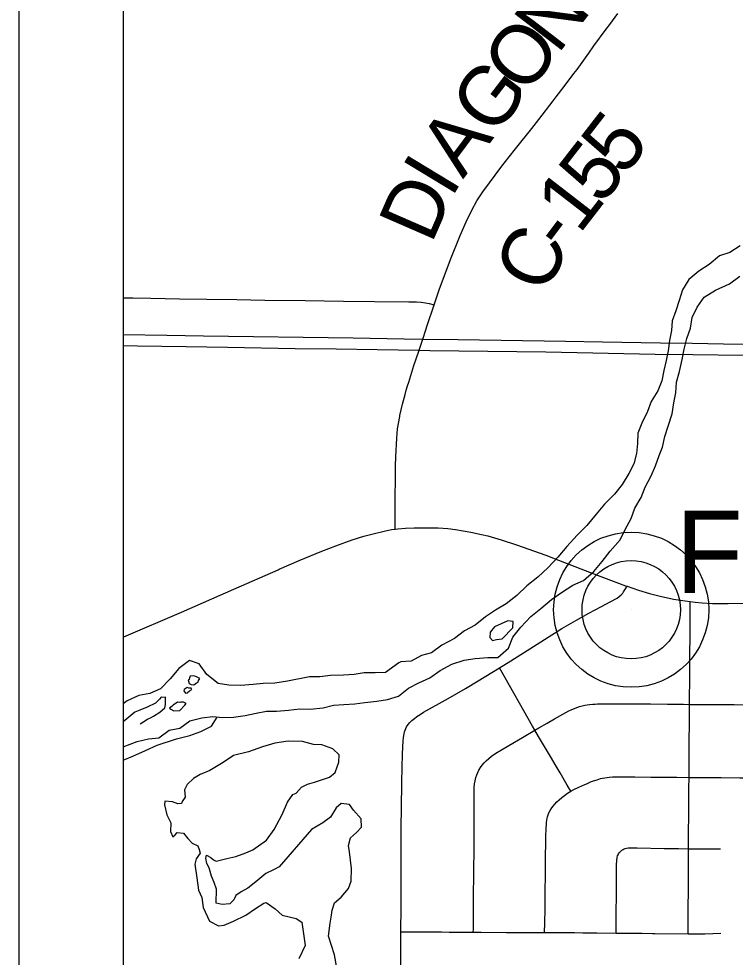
# Model space of a CAD drawing. Extents: x 0 to 34, y 0 to 22.
# Drawn here: x 23.344 to 24.031, y 18.181 to 19.081 of the extents above; entities that cross this region are included whole.
import ezdxf

# ---------------------------------------------------------------- set-up
doc = ezdxf.new("R2010")
doc.units = 0
for name, color, linetype in [('GM_X_Corporation', 7, 'Continuous'), ('GM_X_County_Road', 7, 'Continuous'), ('GM_X_County_Road_Text', 7, 'Continuous'), ('GM_X_Interstate_Route', 7, 'Continuous'), ('GM_X_Major_River', 7, 'Continuous'), ('GM_X_Minor_Lake', 7, 'Continuous'), ('GM_X_Minor_River', 7, 'Continuous'), ('GM_X_State_Route', 7, 'Continuous'), ('GM_X_Township_Road', 7, 'Continuous'), ('GM_X_Unincorporated', 7, 'Continuous'), ('GM_X_Unincorporated_Location', 7, 'Continuous'), ('GM_X_Unincorporated_Text', 7, 'Continuous'), ('SH_Data', 7, 'Continuous')]:
    doc.layers.add(name, color=color, linetype=linetype)

msp = doc.modelspace()

# ---------------------------------------------------------------- linework, layer by layer
at = {"layer": 'GM_X_Corporation'}
msp.add_lwpolyline([(28.77499, 16.67769), (28.75535, 18.17398), (28.75316, 18.52001), (28.75311, 18.53212), (28.758, 19.39506), (28.75059, 19.92386), (23.44381, 19.92386), (23.44381, 15.60337)], dxfattribs=at)
at = {"layer": 'GM_X_County_Road'}
for points in [[(23.74233, 18.80679), (23.74712, 18.82095), (23.75783, 18.85015), (23.76712, 18.87324), (23.77276, 18.88642), (23.77829, 18.89762), (23.78323, 18.9063), (23.78899, 18.91523), (23.80715, 18.93973), (23.81402, 18.94858), (23.8202, 18.95639), (23.8358, 18.97573), (23.84269, 18.98452), (23.85619, 19.00235), (23.85924, 19.0063), (23.86685, 19.01613), (23.87628, 19.02846), (23.87927, 19.03242), (23.89051, 19.04803), (23.89545, 19.05518), (23.90731, 19.07117), (23.91069, 19.07563), (23.91847, 19.0861)], [(23.7092, 18.69952), (23.70938, 18.70051), (23.71186, 18.71149), (23.71427, 18.72051), (23.71545, 18.72471), (23.71668, 18.72888), (23.71776, 18.73245), (23.7228, 18.74848), (23.72463, 18.75376), (23.72774, 18.76315), (23.73125, 18.77382), (23.73417, 18.78266), (23.73555, 18.78679), (23.74233, 18.80679)], [(23.70468, 18.59151), (23.70478, 18.6014), (23.70489, 18.61304), (23.70468, 18.6197), (23.70509, 18.6421), (23.70522, 18.65228), (23.70539, 18.66089), (23.70628, 18.6789), (23.70713, 18.68759), (23.7092, 18.69952)], [(23.59352, 18.55297), (23.61261, 18.56133), (23.63445, 18.57043), (23.64782, 18.57552), (23.66365, 18.58123), (23.67467, 18.58473), (23.68355, 18.58708), (23.69416, 18.58966), (23.70119, 18.59101), (23.70468, 18.59151)], [(23.44381, 18.48775), (23.44459, 18.48809), (23.49997, 18.5118), (23.55004, 18.53384), (23.59261, 18.55257), (23.59352, 18.55297)], [(23.71031, 18.20516), (23.71064, 18.2291), (23.71063, 18.24522), (23.71066, 18.26309), (23.71067, 18.28703), (23.71063, 18.30633), (23.71091, 18.3231), (23.71117, 18.34921), (23.71173, 18.37597), (23.71245, 18.38845), (23.71274, 18.39163), (23.7133, 18.39503), (23.71372, 18.39691), (23.71425, 18.39858), (23.7149, 18.40024), (23.71574, 18.4018), (23.71722, 18.40402)], [(23.71168, 17.95053), (23.71138, 17.96287), (23.7106, 18.00293), (23.71025, 18.02471), (23.71021, 18.05019), (23.71, 18.0676), (23.71001, 18.08066), (23.71043, 18.11048), (23.70993, 18.15008), (23.71024, 18.18557), (23.71031, 18.20516)]]:
    msp.add_lwpolyline(points, dxfattribs=at)
at = {"layer": 'GM_X_Interstate_Route'}
for points in [[(23.44381, 18.7782), (23.48588, 18.77751), (23.52108, 18.777), (23.66467, 18.77489), (23.71334, 18.77411), (23.73125, 18.77382), (23.76538, 18.77327), (23.86802, 18.77173), (23.90352, 18.77119), (23.95942, 18.77035), (23.98974, 18.76989), (24.01976, 18.7694), (24.07788, 18.76845)], [(23.44381, 18.76767), (23.45753, 18.76742), (23.50443, 18.76658), (23.54392, 18.76596), (23.60899, 18.76494), (23.64832, 18.76432), (23.68765, 18.76368), (23.72774, 18.76315), (23.73792, 18.76302), (23.84936, 18.76154), (23.95408, 18.7593), (23.99038, 18.75888), (24.03863, 18.75832)]]:
    msp.add_lwpolyline(points, dxfattribs=at)
at = {"layer": 'GM_X_Major_River'}
for p, q in [((23.80738, 18.4864), (23.81752, 18.49672)), ((23.51175, 18.44203), (23.51411, 18.44394)), ((23.50518, 18.43448), (23.50744, 18.4364)), ((23.49831, 18.41765), (23.50319, 18.42262)), ((23.46011, 18.40483), (23.46727, 18.40905))]:
    msp.add_line(p, q, dxfattribs=at)
for points in [[(24.03574, 18.86328), (24.02594, 18.85676), (24.01575, 18.85365), (24.00597, 18.84523), (23.99618, 18.83908), (23.9864, 18.83105), (23.98042, 18.82114), (23.9771, 18.81087), (23.97414, 18.80098), (23.97043, 18.79147), (23.96975, 18.78199), (23.96793, 18.77249), (23.96649, 18.76262), (23.96467, 18.75312), (23.96247, 18.74362), (23.96066, 18.73375), (23.95657, 18.72423), (23.95021, 18.71394), (23.94688, 18.70443), (23.94129, 18.69301), (23.93758, 18.6835), (23.93727, 18.67364), (23.93621, 18.66415), (23.93364, 18.65426), (23.92879, 18.64474), (23.92243, 18.63445), (23.91532, 18.62492), (23.90555, 18.61536), (23.89768, 18.60582), (23.88868, 18.59513), (23.87929, 18.58557), (23.86953, 18.57488), (23.8609, 18.56457), (23.85152, 18.55464), (23.84175, 18.54546), (23.83121, 18.53703), (23.82144, 18.52786), (23.81129, 18.51981), (23.80111, 18.51367), (23.79132, 18.50752), (23.78154, 18.49948), (23.77136, 18.49409), (23.76158, 18.48643), (23.74952, 18.48027), (23.73973, 18.47299), (23.72991, 18.47026), (23.72011, 18.46487), (23.71028, 18.46404), (23.70839, 18.46327)], [(23.95804, 18.66203), (23.9612, 18.67007), (23.96336, 18.68035), (23.96666, 18.69026), (23.97032, 18.70208), (23.97209, 18.71273), (23.97388, 18.72225), (23.97452, 18.73251), (23.97744, 18.7428), (23.97996, 18.75422), (23.98212, 18.76412), (23.98466, 18.7744), (23.98796, 18.78431), (23.98974, 18.79459), (23.99455, 18.80452), (24.00126, 18.81409), (24.01217, 18.82067), (24.02536, 18.8269), (24.0355, 18.83424)], [(23.44381, 18.3828), (23.45737, 18.38768), (23.46832, 18.39047), (23.47816, 18.39134), (23.48792, 18.39867), (23.49813, 18.40069), (23.5079, 18.40764), (23.51923, 18.41043), (23.52982, 18.41169), (23.5393, 18.41067), (23.5499, 18.41117), (23.56086, 18.41282), (23.57145, 18.41484), (23.58127, 18.41685), (23.59112, 18.41697), (23.60247, 18.41786), (23.61344, 18.41913), (23.62329, 18.41887), (23.63577, 18.42015), (23.64559, 18.42254), (23.65543, 18.42342), (23.66603, 18.42392), (23.67586, 18.42518), (23.68721, 18.42645), (23.69742, 18.42809), (23.70799, 18.43125), (23.71775, 18.43896), (23.72754, 18.44401), (23.73809, 18.44869), (23.74786, 18.45602), (23.75915, 18.46185), (23.77085, 18.46578), (23.78144, 18.46743), (23.79355, 18.46833), (23.80339, 18.46844), (23.81352, 18.4773), (23.81757, 18.48798), (23.82542, 18.49756), (23.83477, 18.50755), (23.84454, 18.51526), (23.85466, 18.52411), (23.86443, 18.53068), (23.87534, 18.53764), (23.88552, 18.54232), (23.89527, 18.55079), (23.9035, 18.56038), (23.91096, 18.57034), (23.92068, 18.58108), (23.9255, 18.59102), (23.93106, 18.60171), (23.93474, 18.61163), (23.94068, 18.62195), (23.94474, 18.63188), (23.9503, 18.64258), (23.95436, 18.65212), (23.95804, 18.66203)], [(23.81752, 18.49672), (23.81785, 18.50279), (23.81293, 18.50351), (23.80651, 18.50081), (23.8001, 18.49773), (23.79597, 18.49276), (23.79564, 18.48745), (23.79831, 18.48482), (23.80209, 18.4856), (23.80738, 18.4864)], [(23.70839, 18.46327), (23.69559, 18.45406), (23.68576, 18.45361), (23.67516, 18.45353), (23.66533, 18.45194), (23.65512, 18.45148), (23.64263, 18.451), (23.63242, 18.44979), (23.62258, 18.44971), (23.60142, 18.44576), (23.58932, 18.44377), (23.57835, 18.4433), (23.56851, 18.44247), (23.55641, 18.44162), (23.54543, 18.44191), (23.5352, 18.44335), (23.52416, 18.45199), (23.51689, 18.46218), (23.5074, 18.46552), (23.49724, 18.45785), (23.48899, 18.44793), (23.4796, 18.43837), (23.46942, 18.43374), (23.45884, 18.43176), (23.4479, 18.42675), (23.44381, 18.42378)], [(23.51411, 18.44394), (23.51589, 18.44483), (23.51625, 18.44624), (23.51737, 18.44815), (23.51358, 18.45001), (23.51092, 18.45075), (23.50828, 18.45035), (23.50753, 18.44883), (23.50716, 18.44731), (23.50641, 18.44692), (23.50719, 18.44352), (23.50909, 18.44239), (23.51175, 18.44203)], [(23.50744, 18.4364), (23.5097, 18.43755), (23.50931, 18.43907), (23.50704, 18.43905), (23.50543, 18.43949), (23.50251, 18.4375), (23.50214, 18.43636), (23.50367, 18.43409), (23.50518, 18.43448)], [(23.46727, 18.40905), (23.47029, 18.41059), (23.47291, 18.41212), (23.47895, 18.41597), (23.48384, 18.42018), (23.48457, 18.42322), (23.48452, 18.42967), (23.4849, 18.43005), (23.48035, 18.4304), (23.47886, 18.42849), (23.4751, 18.42466), (23.4668, 18.42081), (23.46001, 18.41772), (23.45511, 18.41579), (23.44759, 18.40966), (23.44381, 18.40671)], [(23.50319, 18.42262), (23.50431, 18.42415), (23.50165, 18.42565), (23.49938, 18.42563), (23.49825, 18.42524), (23.49598, 18.4256), (23.49184, 18.42254), (23.49109, 18.42177), (23.48845, 18.41986), (23.48959, 18.41872), (23.49263, 18.41723), (23.49831, 18.41765)]]:
    msp.add_lwpolyline(points, dxfattribs=at)
at = {"layer": 'GM_X_Minor_Lake'}
msp.add_line((23.62447, 18.30331), (23.59371, 18.26742), dxfattribs=at)
for points in [[(23.59371, 18.26742), (23.5888, 18.26511), (23.58089, 18.26126), (23.57111, 18.25322), (23.56358, 18.24709), (23.55718, 18.24362), (23.5519, 18.24017), (23.55004, 18.23598), (23.54629, 18.23216), (23.53873, 18.23135), (23.53304, 18.23282), (23.53331, 18.2461), (23.53137, 18.25253), (23.52868, 18.25858), (23.52634, 18.26653), (23.52404, 18.27068), (23.52324, 18.27599), (23.52398, 18.27865), (23.52816, 18.2764), (23.53045, 18.27414), (23.53311, 18.27303), (23.54331, 18.27538), (23.552, 18.27734), (23.56143, 18.28083), (23.56822, 18.28392), (23.5814, 18.29312), (23.58889, 18.30342), (23.59635, 18.31789), (23.60155, 18.32969), (23.6068, 18.33694), (23.60982, 18.3381), (23.61507, 18.34383), (23.62072, 18.34691), (23.62752, 18.34885), (23.64187, 18.35351), (23.64713, 18.35811), (23.65084, 18.368), (23.65117, 18.37483), (23.64506, 18.38085), (23.63444, 18.38456), (23.62649, 18.38488), (23.61587, 18.38783), (23.60224, 18.38811), (23.58939, 18.38611), (23.57768, 18.38261), (23.56409, 18.37795), (23.54973, 18.37443), (23.53995, 18.36753), (23.52714, 18.35984), (23.51771, 18.35598), (23.5113, 18.35213), (23.50529, 18.3464), (23.50268, 18.34145), (23.50349, 18.33425), (23.5005, 18.33005), (23.49975, 18.32815), (23.49635, 18.32812), (23.49141, 18.32998), (23.48384, 18.33068), (23.48349, 18.32689), (23.48583, 18.31742), (23.48968, 18.30987), (23.48936, 18.30152), (23.49167, 18.29622), (23.49393, 18.29814), (23.4958, 18.30043), (23.50186, 18.29972), (23.50607, 18.29482), (23.51026, 18.2903), (23.51558, 18.28769), (23.51674, 18.28428), (23.51791, 18.2805), (23.51379, 18.27515), (23.51269, 18.27021), (23.51468, 18.25696), (23.51629, 18.24521), (23.51937, 18.23802), (23.52058, 18.22855), (23.52674, 18.21532), (23.53548, 18.21084), (23.54077, 18.21164), (23.54982, 18.2155), (23.56151, 18.22128), (23.57093, 18.22742), (23.57883, 18.23279), (23.5811, 18.23319), (23.58985, 18.22719), (23.59633, 18.22117), (23.60998, 18.21786), (23.61531, 18.21448), (23.61691, 18.20312), (23.61851, 18.19213), (23.61255, 18.17919)], [(23.64895, 18.17074), (23.64659, 18.18324), (23.64077, 18.20103), (23.64257, 18.21356), (23.64364, 18.22115), (23.64436, 18.22609), (23.64658, 18.23293), (23.65297, 18.23829), (23.6601, 18.24669), (23.66269, 18.25392), (23.66298, 18.26606), (23.66096, 18.28197), (23.66016, 18.28804), (23.662, 18.29526), (23.66763, 18.30061), (23.67252, 18.30558), (23.67208, 18.31354), (23.66482, 18.32183), (23.66099, 18.32749), (23.65304, 18.32819), (23.64815, 18.32398), (23.64292, 18.31521), (23.63539, 18.30985), (23.62447, 18.30331)]]:
    msp.add_lwpolyline(points, dxfattribs=at)
at = {"layer": 'GM_X_Minor_River'}
msp.add_lwpolyline([(23.44381, 18.36998), (23.45323, 18.37369), (23.4653, 18.37909), (23.47661, 18.38411), (23.49511, 18.39032), (23.50796, 18.39345), (23.51852, 18.39733), (23.52871, 18.40234), (23.53395, 18.41125)], dxfattribs=at)
at = {"layer": 'GM_X_State_Route'}
for points in [[(23.59352, 18.55297), (23.61261, 18.56133), (23.63445, 18.57043), (23.64782, 18.57552), (23.66365, 18.58123), (23.67467, 18.58473), (23.68355, 18.58708), (23.69416, 18.58966), (23.70119, 18.59101), (23.70468, 18.59151)], [(23.70468, 18.59151), (23.70724, 18.59187), (23.71464, 18.59236), (23.72291, 18.59273), (23.73583, 18.5928), (23.7461, 18.59272), (23.75535, 18.59222), (23.76261, 18.59129), (23.77736, 18.58874), (23.78771, 18.58645), (23.79376, 18.58496), (23.80635, 18.58134), (23.82113, 18.57644), (23.84924, 18.56638), (23.86145, 18.56174), (23.89275, 18.54965), (23.92586, 18.53712), (23.92722, 18.53665), (23.93817, 18.53288), (23.94885, 18.5297), (23.95907, 18.52715), (23.97181, 18.52446), (23.9828, 18.52259), (23.98776, 18.52197), (23.99263, 18.52137), (23.99939, 18.52071), (24.00927, 18.5202), (24.02413, 18.52007), (24.03905, 18.5204)], [(23.44381, 18.48775), (23.44459, 18.48809), (23.49997, 18.5118), (23.55004, 18.53384), (23.59261, 18.55257), (23.59352, 18.55297)]]:
    msp.add_lwpolyline(points, dxfattribs=at)
at = {"layer": 'GM_X_Township_Road'}
msp.add_line((23.44381, 18.8135), (23.45333, 18.81333), dxfattribs=at)
for points in [[(23.45333, 18.81333), (23.47045, 18.81301), (23.49784, 18.81256), (23.52405, 18.81215), (23.55309, 18.81171), (23.57988, 18.81131), (23.61865, 18.81075), (23.65517, 18.81032), (23.68493, 18.80998), (23.71776, 18.80956), (23.72523, 18.80946), (23.72962, 18.80923), (23.73389, 18.80864), (23.73744, 18.80804), (23.74233, 18.80679)], [(23.80477, 18.45859), (23.81582, 18.46527), (23.83739, 18.47887), (23.85156, 18.48786), (23.86476, 18.49604), (23.87817, 18.50387), (23.89069, 18.51081), (23.90276, 18.51728), (23.91099, 18.52162), (23.91765, 18.52536), (23.91972, 18.52672), (23.92159, 18.52842), (23.92305, 18.53013), (23.92395, 18.53135), (23.92574, 18.53428), (23.92722, 18.53665)], [(23.98712, 18.42339), (23.98714, 18.42828), (23.98731, 18.4475), (23.98746, 18.4702), (23.9876, 18.4897), (23.98768, 18.50464), (23.98775, 18.51977), (23.98776, 18.52197)], [(23.71722, 18.40402), (23.71893, 18.40613), (23.72095, 18.40793), (23.72344, 18.40987), (23.72573, 18.41168), (23.72873, 18.41376), (23.73212, 18.41584), (23.75577, 18.42902), (23.77232, 18.43871), (23.78453, 18.4461), (23.80477, 18.45859)], [(23.83878, 18.39862), (23.83658, 18.40237), (23.80604, 18.45633), (23.80477, 18.45859)], [(23.83878, 18.39862), (23.84269, 18.40088), (23.85059, 18.40544), (23.85777, 18.40956), (23.86836, 18.41552), (23.87137, 18.41706), (23.8744, 18.4185), (23.87672, 18.41944), (23.8792, 18.42043), (23.88154, 18.42128), (23.88414, 18.422), (23.88667, 18.4226), (23.88907, 18.42302), (23.89133, 18.42329), (23.89426, 18.42356), (23.89658, 18.42367), (23.89886, 18.42375), (23.90217, 18.42386), (23.90659, 18.4239), (23.91491, 18.42392), (23.92567, 18.42391), (23.93598, 18.42385), (23.94955, 18.42376), (23.96593, 18.42359), (23.98126, 18.42344), (23.98712, 18.42339)], [(23.98672, 18.35334), (23.98679, 18.36069), (23.98692, 18.38399), (23.98705, 18.40914), (23.98712, 18.42339)], [(23.98712, 18.42339), (23.99404, 18.42335), (24.00977, 18.42326), (24.03002, 18.42315), (24.05017, 18.42302), (24.07526, 18.42286), (24.098, 18.42272), (24.11127, 18.42263), (24.12511, 18.42251), (24.12932, 18.42248)], [(23.77976, 18.20479), (23.77979, 18.20733), (23.77992, 18.22311), (23.78006, 18.23959), (23.78024, 18.26008), (23.78047, 18.28755), (23.78051, 18.30341), (23.78055, 18.32254), (23.7806, 18.33392), (23.78062, 18.33989), (23.78072, 18.34352), (23.78102, 18.34705), (23.78148, 18.34994), (23.78229, 18.35313), (23.78317, 18.35584), (23.78405, 18.35819), (23.78516, 18.36033), (23.78662, 18.36267), (23.7884, 18.36518), (23.79023, 18.36745), (23.79215, 18.36929), (23.79465, 18.3715), (23.7973, 18.37355), (23.80138, 18.37651), (23.80664, 18.37973), (23.81392, 18.38406), (23.8268, 18.39156), (23.83878, 18.39862)], [(23.87316, 18.34016), (23.8699, 18.34598), (23.86303, 18.35768), (23.8592, 18.36414), (23.85366, 18.37345), (23.84794, 18.38301), (23.84229, 18.39264), (23.83878, 18.39862)], [(23.87316, 18.34016), (23.87628, 18.34173), (23.88104, 18.344), (23.88662, 18.3465), (23.8892, 18.34759), (23.89227, 18.34892), (23.89497, 18.34995), (23.89843, 18.35113), (23.90162, 18.35214), (23.90368, 18.35261), (23.90603, 18.35305), (23.90812, 18.35337), (23.91016, 18.3536), (23.9134, 18.35382), (23.91617, 18.35397), (23.91914, 18.35397), (23.92482, 18.35392), (23.93472, 18.35383), (23.9499, 18.35368), (23.97499, 18.35345), (23.98672, 18.35334)], [(23.98623, 18.28492), (23.98624, 18.29169), (23.98648, 18.32576), (23.98662, 18.34289), (23.98672, 18.35334)], [(23.98672, 18.35334), (23.99478, 18.35328), (24.01735, 18.35312), (24.03543, 18.35298), (24.05399, 18.35284), (24.06785, 18.35279), (24.08353, 18.35274), (24.10152, 18.3526), (24.12362, 18.35243), (24.12846, 18.3524)], [(23.84811, 18.20447), (23.84828, 18.21376), (23.84853, 18.22729), (23.84866, 18.23857), (23.84896, 18.26523), (23.84904, 18.27753), (23.84925, 18.29045), (23.84946, 18.29872), (23.84957, 18.30218), (23.84969, 18.30522), (23.84984, 18.30764), (23.85, 18.30999), (23.8503, 18.31244), (23.85061, 18.31422), (23.85089, 18.31548), (23.85146, 18.31737), (23.85227, 18.3194), (23.85342, 18.32163), (23.85508, 18.32406), (23.85635, 18.32583), (23.858, 18.3278), (23.85993, 18.32975), (23.86198, 18.3317), (23.86454, 18.33389), (23.86733, 18.33605), (23.87019, 18.3381), (23.87316, 18.34016)], [(23.91686, 18.20387), (23.91686, 18.22021), (23.91701, 18.24372), (23.91709, 18.26508), (23.91711, 18.26787), (23.91716, 18.27038), (23.91725, 18.27263), (23.91742, 18.27438), (23.91767, 18.27576), (23.91786, 18.27672), (23.91818, 18.27793), (23.91859, 18.27914), (23.91909, 18.2801), (23.91989, 18.28127), (23.92087, 18.28238), (23.92225, 18.28351), (23.92333, 18.28424), (23.92446, 18.28478), (23.92551, 18.28515), (23.92681, 18.28543), (23.92812, 18.28561), (23.92947, 18.28567), (23.93134, 18.28572), (23.93683, 18.28563), (23.96272, 18.28525), (23.97647, 18.28506), (23.98623, 18.28492)], [(23.98568, 18.20339), (23.98574, 18.21057), (23.98582, 18.21859), (23.9859, 18.22934), (23.98603, 18.24392), (23.98613, 18.26133), (23.9862, 18.27491), (23.98623, 18.28492)], [(23.98623, 18.28492), (23.99232, 18.28492), (24.00194, 18.28491), (24.01331, 18.28491), (24.01682, 18.28491)], [(23.71031, 18.20516), (23.72023, 18.20518), (23.73504, 18.20523), (23.74925, 18.20516), (23.75665, 18.20491), (23.77394, 18.2049), (23.77976, 18.20479)], [(23.77976, 18.20479), (23.78745, 18.20485), (23.81159, 18.20464), (23.81903, 18.20461), (23.83703, 18.20444), (23.84323, 18.20445), (23.84811, 18.20447)], [(23.84811, 18.20447), (23.85005, 18.20448), (23.86678, 18.20446), (23.87665, 18.2044), (23.88468, 18.20432), (23.89832, 18.20408), (23.91686, 18.20387)], [(23.91686, 18.20387), (23.92563, 18.20377), (23.94174, 18.20376), (23.95158, 18.20368), (23.95397, 18.20372), (23.98568, 18.20339)], [(23.98568, 18.20339), (23.99118, 18.20334), (24.00174, 18.20327), (24.01728, 18.20383)]]:
    msp.add_lwpolyline(points, dxfattribs=at)
at = {"layer": 'GM_X_Unincorporated'}
for radius in [0.0744, 0.04716]:
    msp.add_circle((23.93117, 18.51416), radius, dxfattribs=at)
at = {"layer": 'GM_X_Unincorporated_Location'}
msp.add_line((23.93117, 18.51416), (23.93117, 18.51416), dxfattribs=at)
at = {"layer": 'SH_Data'}
for p, q in [((23.34381, 20.02386), (23.34381, 13.02386)), ((23.44381, 19.92386), (23.44381, 13.12386))]:
    msp.add_line(p, q, dxfattribs=at)

# ---------------------------------------------------------------- texts
at = {"layer": 'GM_X_County_Road_Text'}
for s, rotation, p in [('N', 52.38459, (23.86057, 19.04605)), ('O', 52.38187, (23.83005, 19.00644)), ('G', 52.45472, (23.7996, 18.96681)), ('5', 52.14966, (23.92419, 18.92886)), ('A', 53.32608, (23.76987, 18.92689)), ('5', 52.19439, (23.90275, 18.90122)), ('I', 58.78321, (23.75858, 18.90812)), ('D', 66.45509, (23.73953, 18.86407)), ('1', 52.27974, (23.88135, 18.87355)), ('C', 66.09417, (23.85027, 18.81533)), ('-', 53.09107, (23.86746, 18.85506))]:
    msp.add_text(s, height=0.05682, rotation=rotation, dxfattribs=at).set_placement(p)
at = {"layer": 'GM_X_Unincorporated_Text'}
msp.add_text('Freedom Dam', height=0.0789773, rotation=0.00001, dxfattribs=at).set_placement((23.9738, 18.53031))

doc.saveas('drawing.dxf')
